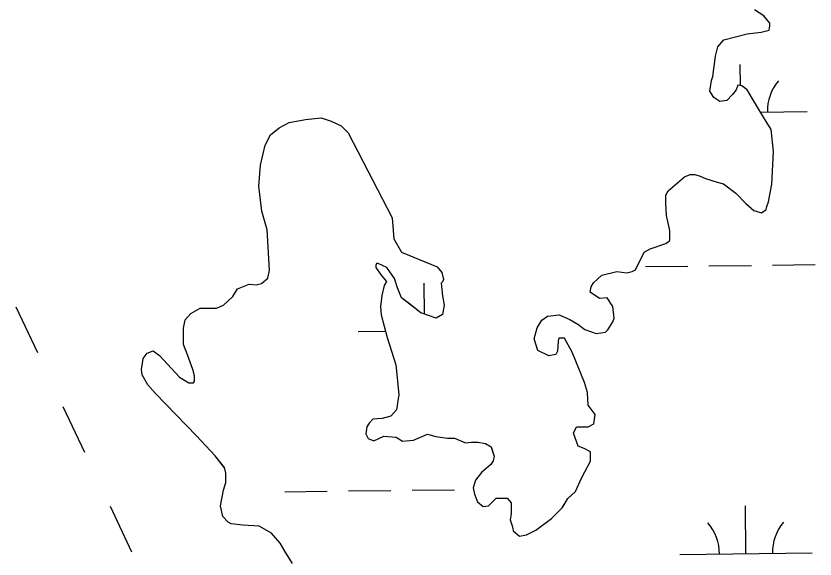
# Model space of a CAD drawing. Extents: x 3684037 to 3722149, y 433263 to 459021.
# Drawn here: x 3717029 to 3717632, y 451434 to 451843 of the extents above; entities that cross this region are included whole.
import ezdxf

# ---------------------------------------------------------------- set-up
doc = ezdxf.new("R2010")
doc.units = 0
for name, color, linetype in [('V-TOPO-SHOR', 7, 'Continuous'), ('V-UTIL-LINE', 7, 'Continuous'), ('V-WETL-SWMP', 7, 'Continuous')]:
    doc.layers.add(name, color=color, linetype=linetype)

msp = doc.modelspace()

# ---------------------------------------------------------------- linework, layer by layer
at = {"layer": 'V-TOPO-SHOR'}
for points in [[(3717475.41, 451606.85), (3717478.95, 451612.7), (3717480.13, 451615.62), (3717478.98, 451624.42), (3717474.9, 451630.88), (3717469.04, 451630.32), (3717462.02, 451635.03), (3717462.62, 451639.13), (3717464.39, 451642.06), (3717470.85, 451647.9), (3717482, 451650.79), (3717489.62, 451649.6), (3717493.73, 451650.76), (3717496.08, 451651.92), (3717502.57, 451665.38), (3717507.27, 451667.71), (3717519, 451671.78), (3717521.94, 451674.11), (3717521.97, 451681.74), (3717519.66, 451692.88), (3717519.1, 451702.26), (3717519.13, 451708.13), (3717520.9, 451711.64), (3717533.24, 451722.15), (3717537.35, 451723.9), (3717540.87, 451723.88), (3717544.97, 451722.7), (3717549.07, 451720.92), (3717557.85, 451717.97), (3717562.54, 451716.78), (3717571.9, 451709.71), (3717579.49, 451702.06), (3717585.34, 451696.77), (3717591.19, 451694.99), (3717594.72, 451697.33), (3717595.31, 451699.67), (3717596.5, 451703.18), (3717598.89, 451716.66), (3717600.14, 451741.28), (3717598.44, 451757.7), (3717592.6, 451767.1), (3717586.77, 451777.08), (3717580.36, 451787.66), (3717576.26, 451790.6), (3717573.33, 451791.2), (3717572.15, 451787.68), (3717569.21, 451784.18), (3717565.09, 451779.5), (3717559.81, 451778.93), (3717555.13, 451781.88), (3717552.21, 451786.58), (3717553.41, 451794.78), (3717554.6, 451797.71), (3717556.41, 451812.95), (3717558.19, 451819.97), (3717562.89, 451825.23), (3717580.5, 451829.87), (3717591.05, 451831), (3717596.92, 451832.74), (3717597.52, 451835.67), (3717597.52, 451838.02), (3717592.85, 451843.31), (3717585.83, 451848.03)], [(3717237.39, 451430.58), (3717231.56, 451439.98), (3717228.06, 451445.85), (3717221.64, 451453.49), (3717212.28, 451458.8), (3717199.97, 451459.42), (3717191.18, 451460.63), (3717188.83, 451461.81), (3717184.75, 451465.93), (3717183.01, 451474.14), (3717185.4, 451485.86), (3717187.18, 451491.71), (3717187.2, 451498.75), (3717186.04, 451502.85), (3717179.03, 451511.67), (3717165.01, 451526.96), (3717134.04, 451558.72), (3717128.2, 451565.19), (3717124.12, 451572.83), (3717123.55, 451576.93), (3717124.16, 451581.62), (3717124.75, 451585.13), (3717127.7, 451589.23), (3717132.39, 451590.97), (3717137.07, 451587.44), (3717152.26, 451570.97), (3717159.28, 451566.85), (3717162.8, 451566.84), (3717163.39, 451568.01), (3717163.4, 451572.11), (3717162.25, 451576.8), (3717158.18, 451587.96), (3717155.27, 451595.59), (3717155.29, 451600.86), (3717155.31, 451607.9), (3717156.5, 451614.34), (3717160.63, 451619.02), (3717167.67, 451623.1), (3717174.71, 451623.08), (3717179.98, 451623.06), (3717185.27, 451625.39), (3717192.33, 451631.81), (3717195.86, 451637.67), (3717204.67, 451641.15), (3717209.94, 451640.55), (3717214.05, 451641.71), (3717218.75, 451645.8), (3717219.95, 451651.66), (3717218.29, 451682.15), (3717214.23, 451696.23), (3717211.94, 451715), (3717213.17, 451730.82), (3717216.74, 451746.05), (3717220.87, 451753.66), (3717227.33, 451758.92), (3717234.97, 451763), (3717247.29, 451765.3), (3717259.02, 451766.43), (3717266.63, 451764.07), (3717274.24, 451760.52), (3717279.5, 451755.23), (3717312.71, 451691.22), (3717313.82, 451675.39), (3717319.66, 451665.4), (3717336.63, 451658.31), (3717346.59, 451654.17), (3717350.09, 451650.05), (3717351.25, 451644.78), (3717350.65, 451643.02), (3717349.48, 451641.85), (3717350.62, 451632.47), (3717351.77, 451625.43), (3717350.57, 451618.4)], [(3717350.57, 451618.4), (3717345.87, 451615.48), (3717334.16, 451619.62), (3717326.56, 451625.51), (3717319.54, 451630.81), (3717316.63, 451638.44), (3717314.31, 451645.48), (3717308.48, 451653.71), (3717302.04, 451656.66), (3717300.87, 451656.67), (3717300.28, 451655.49), (3717300.27, 451653.73), (3717304.35, 451647.86), (3717308.44, 451643.16), (3717306.68, 451640.23), (3717304.89, 451632.62), (3717303.69, 451624.41), (3717304.26, 451617.96), (3717308.89, 451600.94), (3717315.27, 451580.41), (3717317.54, 451558.12), (3717315.75, 451546.4), (3717311.63, 451541.72), (3717305.17, 451539.98), (3717298.13, 451539.42), (3717295.19, 451536.5), (3717293.43, 451533.58), (3717292.82, 451528.3), (3717294.57, 451524.78), (3717298.67, 451523.01), (3717306.3, 451526.5), (3717315.68, 451525.88), (3717320.36, 451522.93), (3717328.57, 451523.49), (3717339.14, 451528.15), (3717345.58, 451526.37), (3717354.37, 451525.17), (3717359.65, 451525.15), (3717367.84, 451521.6), (3717372.53, 451522.18), (3717377.22, 451522.16), (3717383.08, 451520.97), (3717387.18, 451518.61), (3717388.34, 451515.09), (3717389.5, 451511.57), (3717388.9, 451508.05), (3717387.13, 451505.13), (3717380.08, 451499.29), (3717375.37, 451493.44), (3717373.59, 451487.58), (3717374.75, 451482.89), (3717377.08, 451477.02), (3717381.17, 451473.49), (3717385.27, 451474.06), (3717391.16, 451479.9), (3717399.36, 451479.88), (3717402.28, 451476.35), (3717402.26, 451468.14), (3717401.66, 451463.45), (3717403.4, 451458.17), (3717403.97, 451455.24), (3717408.65, 451451.12), (3717413.93, 451452.27), (3717420.98, 451455.77), (3717432.73, 451464.53), (3717440.96, 451472.7), (3717445.09, 451479.73), (3717450.97, 451484.98), (3717455.1, 451494.35), (3717458.06, 451499.62), (3717462.19, 451507.81), (3717462.21, 451514.85), (3717457.53, 451517.21), (3717452.84, 451518.98), (3717449.36, 451528.96), (3717451.72, 451533.64), (3717460.51, 451533.61), (3717464.62, 451535.94), (3717465.82, 451542.98), (3717460.56, 451550.03), (3717460.01, 451559.41), (3717457.69, 451567.04), (3717448.39, 451589.93), (3717442.56, 451600.51), (3717438.45, 451600.52), (3717437.86, 451598.17), (3717437.25, 451590.56), (3717436.07, 451588.22), (3717430.79, 451587.06), (3717422.59, 451591.19), (3717419.69, 451599.99), (3717422.06, 451608.19), (3717425.6, 451614.04), (3717429.71, 451616.96), (3717438.51, 451618.11), (3717446.71, 451614.56), (3717452.56, 451611.02), (3717457.82, 451606.9), (3717466.6, 451603.94), (3717473.64, 451605.09), (3717475.41, 451606.85)]]:
    msp.add_lwpolyline(points, dxfattribs=at)
at = {"layer": 'V-UTIL-LINE'}
for points in [[(3717028.83, 451624.12), (3717045.13, 451589.59)], [(3717064.3, 451548.97), (3717080.59, 451514.45)], [(3717099.76, 451473.83), (3717116.06, 451439.3)]]:
    msp.add_lwpolyline(points, dxfattribs=at)
at = {"layer": 'V-WETL-SWMP'}
for p, q in [((3717597.52, 451838.02), (3717592.85, 451843.31)), ((3717596.92, 451832.74), (3717597.52, 451835.67)), ((3717597.52, 451835.67), (3717597.52, 451838.02)), ((3717562.89, 451825.23), (3717580.5, 451829.87)), ((3717580.5, 451829.87), (3717591.05, 451831.01)), ((3717591.05, 451831.01), (3717596.92, 451832.74)), ((3717558.19, 451819.97), (3717562.89, 451825.23)), ((3717556.41, 451812.95), (3717558.19, 451819.97)), ((3717554.6, 451797.71), (3717556.41, 451812.95)), ((3717575.41, 451790.77), (3717575.22, 451806.66)), ((3717552.21, 451786.58), (3717553.41, 451794.78)), ((3717553.41, 451794.78), (3717554.6, 451797.71)), ((3717555.13, 451781.88), (3717552.21, 451786.58)), ((3717572.15, 451787.68), (3717569.21, 451784.18)), ((3717573.34, 451791.2), (3717572.15, 451787.68)), ((3717576.26, 451790.6), (3717573.34, 451791.2)), ((3717580.36, 451787.66), (3717576.26, 451790.6)), ((3717586.77, 451777.08), (3717580.36, 451787.66)), ((3717559.81, 451778.93), (3717555.13, 451781.88)), ((3717569.21, 451784.18), (3717565.09, 451779.5)), ((3717565.09, 451779.5), (3717559.81, 451778.93)), ((3717592.6, 451767.1), (3717586.77, 451777.08)), ((3717590.42, 451770.84), (3717625.64, 451771.25)), ((3717227.33, 451758.92), (3717234.97, 451763)), ((3717234.97, 451763), (3717247.29, 451765.3)), ((3717247.29, 451765.3), (3717259.02, 451766.43)), ((3717259.02, 451766.43), (3717266.63, 451764.07)), ((3717266.63, 451764.07), (3717274.24, 451760.52)), ((3717598.43, 451757.7), (3717592.6, 451767.1)), ((3717220.87, 451753.66), (3717227.33, 451758.92)), ((3717274.24, 451760.52), (3717279.5, 451755.23)), ((3717600.14, 451741.28), (3717598.43, 451757.7)), ((3717216.74, 451746.05), (3717220.87, 451753.66)), ((3717279.5, 451755.23), (3717312.71, 451691.22)), ((3717213.17, 451730.82), (3717216.74, 451746.05)), ((3717598.89, 451716.66), (3717600.14, 451741.28)), ((3717211.95, 451715), (3717213.17, 451730.82)), ((3717520.9, 451711.64), (3717533.24, 451722.15)), ((3717533.24, 451722.15), (3717537.35, 451723.9)), ((3717537.35, 451723.9), (3717540.87, 451723.88)), ((3717540.87, 451723.88), (3717544.97, 451722.7)), ((3717544.97, 451722.7), (3717549.07, 451720.93)), ((3717549.07, 451720.93), (3717557.85, 451717.97)), ((3717214.23, 451696.23), (3717211.95, 451715)), ((3717557.85, 451717.97), (3717562.54, 451716.78)), ((3717562.54, 451716.78), (3717571.89, 451709.71)), ((3717596.5, 451703.18), (3717598.89, 451716.66)), ((3717519.11, 451702.26), (3717519.13, 451708.13)), ((3717519.13, 451708.13), (3717520.9, 451711.64)), ((3717571.89, 451709.71), (3717579.49, 451702.07)), ((3717519.66, 451692.88), (3717519.11, 451702.26)), ((3717579.49, 451702.07), (3717585.34, 451696.77)), ((3717595.31, 451699.67), (3717596.5, 451703.18)), ((3717218.29, 451682.15), (3717214.23, 451696.23)), ((3717585.34, 451696.77), (3717591.19, 451694.99)), ((3717591.19, 451694.99), (3717594.72, 451697.33)), ((3717594.72, 451697.33), (3717595.31, 451699.67)), ((3717312.71, 451691.22), (3717313.83, 451675.38)), ((3717521.97, 451681.74), (3717519.66, 451692.88)), ((3717219.95, 451651.66), (3717218.29, 451682.15)), ((3717521.95, 451674.11), (3717521.97, 451681.74)), ((3717313.83, 451675.38), (3717319.66, 451665.4)), ((3717507.27, 451667.71), (3717519.01, 451671.78)), ((3717519.01, 451671.78), (3717521.95, 451674.11)), ((3717502.57, 451665.38), (3717507.27, 451667.71)), ((3717319.66, 451665.4), (3717346.59, 451654.17)), ((3717496.08, 451651.92), (3717502.57, 451665.38)), ((3717300.28, 451655.49), (3717300.27, 451653.74)), ((3717300.27, 451653.74), (3717304.35, 451647.86)), ((3717300.87, 451656.67), (3717300.28, 451655.49)), ((3717302.04, 451656.66), (3717300.87, 451656.67)), ((3717308.48, 451653.71), (3717302.04, 451656.66)), ((3717314.31, 451645.48), (3717308.48, 451653.71)), ((3717346.59, 451654.17), (3717350.09, 451650.05)), ((3717503.58, 451654.39), (3717535.58, 451654.76)), ((3717551.58, 451654.95), (3717583.58, 451655.32)), ((3717599.58, 451655.5), (3717631.58, 451655.88)), ((3717218.75, 451645.8), (3717219.95, 451651.66)), ((3717304.35, 451647.86), (3717308.44, 451643.16)), ((3717350.09, 451650.05), (3717351.25, 451644.78)), ((3717464.39, 451642.06), (3717470.85, 451647.9)), ((3717470.85, 451647.9), (3717482, 451650.79)), ((3717482, 451650.79), (3717489.62, 451649.6)), ((3717489.62, 451649.6), (3717493.73, 451650.76)), ((3717493.73, 451650.76), (3717496.08, 451651.92)), ((3717209.94, 451640.55), (3717214.05, 451641.71)), ((3717214.05, 451641.71), (3717218.75, 451645.8)), ((3717308.44, 451643.16), (3717306.67, 451640.23)), ((3717316.64, 451638.44), (3717314.31, 451645.48)), ((3717336.92, 451618.64), (3717336.65, 451642.01)), ((3717350.65, 451643.02), (3717349.48, 451641.85)), ((3717349.48, 451641.85), (3717350.62, 451632.47)), ((3717351.25, 451644.78), (3717350.65, 451643.02)), ((3717462.62, 451639.13), (3717464.39, 451642.06)), ((3717192.33, 451631.81), (3717195.86, 451637.66)), ((3717195.86, 451637.66), (3717204.67, 451641.15)), ((3717204.67, 451641.15), (3717209.94, 451640.55)), ((3717306.67, 451640.23), (3717304.89, 451632.62)), ((3717319.54, 451630.81), (3717316.64, 451638.44)), ((3717462.02, 451635.03), (3717462.62, 451639.13)), ((3717185.27, 451625.39), (3717192.33, 451631.81)), ((3717304.89, 451632.62), (3717303.69, 451624.41)), ((3717334.16, 451619.62), (3717319.54, 451630.81)), ((3717350.62, 451632.47), (3717351.77, 451625.43)), ((3717469.04, 451630.32), (3717462.02, 451635.03)), ((3717474.9, 451630.88), (3717469.04, 451630.32)), ((3717478.98, 451624.42), (3717474.9, 451630.88)), ((3717179.98, 451623.06), (3717185.27, 451625.39)), ((3717303.69, 451624.41), (3717304.26, 451617.96)), ((3717351.77, 451625.43), (3717350.57, 451618.4)), ((3717480.13, 451615.62), (3717478.98, 451624.42)), ((3717156.51, 451614.34), (3717160.63, 451619.02)), ((3717160.63, 451619.02), (3717167.67, 451623.1)), ((3717167.67, 451623.1), (3717179.98, 451623.06)), ((3717304.26, 451617.96), (3717308.89, 451600.94)), ((3717345.87, 451615.48), (3717334.16, 451619.62)), ((3717350.57, 451618.4), (3717345.87, 451615.48)), ((3717429.71, 451616.96), (3717438.51, 451618.11)), ((3717438.51, 451618.11), (3717446.71, 451614.56)), ((3717155.31, 451607.9), (3717156.51, 451614.34)), ((3717422.06, 451608.19), (3717425.6, 451614.04)), ((3717425.6, 451614.04), (3717429.71, 451616.96)), ((3717446.71, 451614.56), (3717452.56, 451611.03)), ((3717475.41, 451606.85), (3717478.95, 451612.7)), ((3717478.95, 451612.7), (3717480.13, 451615.62)), ((3717155.27, 451595.59), (3717155.31, 451607.9)), ((3717287.07, 451605.43), (3717307.6, 451605.67)), ((3717419.69, 451599.99), (3717422.06, 451608.19)), ((3717452.56, 451611.03), (3717457.82, 451606.9)), ((3717457.82, 451606.9), (3717466.6, 451603.94)), ((3717473.64, 451605.09), (3717475.41, 451606.85)), ((3717308.89, 451600.94), (3717315.27, 451580.4)), ((3717422.59, 451591.19), (3717419.69, 451599.99)), ((3717438.45, 451600.52), (3717437.86, 451598.17)), ((3717442.56, 451600.51), (3717438.45, 451600.52)), ((3717448.39, 451589.93), (3717442.56, 451600.51)), ((3717466.6, 451603.94), (3717473.64, 451605.09)), ((3717158.18, 451587.96), (3717155.27, 451595.59)), ((3717437.86, 451598.17), (3717437.25, 451590.56)), ((3717124.75, 451585.13), (3717127.7, 451589.23)), ((3717127.7, 451589.23), (3717132.39, 451590.97)), ((3717132.39, 451590.97), (3717137.07, 451587.44)), ((3717137.07, 451587.44), (3717152.26, 451570.97)), ((3717162.25, 451576.8), (3717158.18, 451587.96)), ((3717430.79, 451587.06), (3717422.59, 451591.19)), ((3717436.07, 451588.22), (3717430.79, 451587.06)), ((3717437.25, 451590.56), (3717436.07, 451588.22)), ((3717457.69, 451567.04), (3717448.39, 451589.93)), ((3717123.55, 451576.93), (3717124.15, 451581.62)), ((3717124.15, 451581.62), (3717124.75, 451585.13)), ((3717124.13, 451572.83), (3717123.55, 451576.93)), ((3717163.4, 451572.11), (3717162.25, 451576.8)), ((3717315.27, 451580.4), (3717317.54, 451558.12)), ((3717128.2, 451565.19), (3717124.13, 451572.83)), ((3717152.26, 451570.97), (3717159.28, 451566.85)), ((3717163.39, 451568.01), (3717163.4, 451572.11)), ((3717134.04, 451558.72), (3717128.2, 451565.19)), ((3717159.28, 451566.85), (3717162.8, 451566.84)), ((3717162.8, 451566.84), (3717163.39, 451568.01)), ((3717460.01, 451559.41), (3717457.69, 451567.04)), ((3717165.01, 451526.96), (3717134.04, 451558.72)), ((3717317.54, 451558.12), (3717315.75, 451546.4)), ((3717460.56, 451550.03), (3717460.01, 451559.41)), ((3717315.75, 451546.4), (3717311.63, 451541.72)), ((3717465.82, 451542.98), (3717460.56, 451550.03)), ((3717298.14, 451539.42), (3717295.19, 451536.5)), ((3717305.17, 451539.98), (3717298.14, 451539.42)), ((3717311.63, 451541.72), (3717305.17, 451539.98)), ((3717464.62, 451535.94), (3717465.82, 451542.98)), ((3717293.43, 451533.58), (3717292.82, 451528.3)), ((3717295.19, 451536.5), (3717293.43, 451533.58)), ((3717449.36, 451528.96), (3717451.72, 451533.64)), ((3717451.72, 451533.64), (3717460.51, 451533.61)), ((3717460.51, 451533.61), (3717464.62, 451535.94)), ((3717179.03, 451511.67), (3717165.01, 451526.96)), ((3717292.82, 451528.3), (3717294.57, 451524.78)), ((3717328.57, 451523.49), (3717339.14, 451528.15)), ((3717339.14, 451528.15), (3717345.58, 451526.37)), ((3717452.84, 451518.98), (3717449.36, 451528.96)), ((3717294.57, 451524.78), (3717298.67, 451523.01)), ((3717298.67, 451523.01), (3717306.3, 451526.5)), ((3717306.3, 451526.5), (3717315.68, 451525.88)), ((3717315.68, 451525.88), (3717320.36, 451522.93)), ((3717320.36, 451522.93), (3717328.57, 451523.49)), ((3717345.58, 451526.37), (3717354.37, 451525.17)), ((3717354.37, 451525.17), (3717359.65, 451525.15)), ((3717359.65, 451525.15), (3717367.84, 451521.6)), ((3717367.84, 451521.6), (3717372.53, 451522.18)), ((3717372.53, 451522.18), (3717377.22, 451522.16)), ((3717377.22, 451522.16), (3717383.08, 451520.97)), ((3717383.08, 451520.97), (3717387.18, 451518.61)), ((3717387.18, 451518.61), (3717389.5, 451511.57)), ((3717457.53, 451517.21), (3717452.84, 451518.98)), ((3717462.21, 451514.85), (3717457.53, 451517.21)), ((3717186.04, 451502.86), (3717179.03, 451511.67)), ((3717389.5, 451511.57), (3717388.9, 451508.05)), ((3717462.19, 451507.81), (3717462.21, 451514.85)), ((3717187.2, 451498.75), (3717186.04, 451502.86)), ((3717387.14, 451505.13), (3717380.08, 451499.29)), ((3717388.9, 451508.05), (3717387.14, 451505.13)), ((3717458.06, 451499.62), (3717462.19, 451507.81)), ((3717187.18, 451491.71), (3717187.2, 451498.75)), ((3717380.08, 451499.29), (3717375.37, 451493.44)), ((3717455.11, 451494.35), (3717458.06, 451499.62)), ((3717185.4, 451485.86), (3717187.18, 451491.71)), ((3717375.37, 451493.44), (3717373.59, 451487.58)), ((3717450.97, 451484.98), (3717455.11, 451494.35)), ((3717183.01, 451474.14), (3717185.4, 451485.86)), ((3717231.63, 451484.71), (3717263.63, 451485.08)), ((3717279.63, 451485.27), (3717311.63, 451485.64)), ((3717327.63, 451485.83), (3717359.62, 451486.2)), ((3717373.59, 451487.58), (3717374.75, 451482.89)), ((3717445.09, 451479.73), (3717450.97, 451484.98)), ((3717374.75, 451482.89), (3717377.08, 451477.02)), ((3717385.27, 451474.06), (3717391.16, 451479.9)), ((3717391.16, 451479.9), (3717399.36, 451479.88)), ((3717399.36, 451479.88), (3717402.28, 451476.35)), ((3717440.97, 451472.71), (3717445.09, 451479.73)), ((3717184.75, 451465.93), (3717183.01, 451474.14)), ((3717377.08, 451477.02), (3717381.17, 451473.49)), ((3717381.17, 451473.49), (3717385.27, 451474.06)), ((3717402.28, 451476.35), (3717402.26, 451468.14)), ((3717432.73, 451464.52), (3717440.97, 451472.71)), ((3717579.51, 451438.01), (3717579.1, 451474.01)), ((3717402.26, 451468.14), (3717401.65, 451463.45)), ((3717188.83, 451461.81), (3717184.75, 451465.93)), ((3717191.18, 451460.63), (3717188.83, 451461.81)), ((3717401.65, 451463.45), (3717403.4, 451458.17)), ((3717420.98, 451455.77), (3717432.73, 451464.52)), ((3717199.97, 451459.43), (3717191.18, 451460.63)), ((3717212.28, 451458.8), (3717199.97, 451459.43)), ((3717221.64, 451453.49), (3717212.28, 451458.8)), ((3717403.4, 451458.17), (3717403.97, 451455.24)), ((3717403.97, 451455.24), (3717408.65, 451451.12)), ((3717413.93, 451452.27), (3717420.98, 451455.77)), ((3717228.06, 451445.85), (3717221.64, 451453.49)), ((3717408.65, 451451.12), (3717413.93, 451452.27)), ((3717231.56, 451439.98), (3717228.06, 451445.85)), ((3717237.39, 451430.58), (3717231.56, 451439.98)), ((3717529.52, 451437.43), (3717629.51, 451438.59))]:
    msp.add_line(p, q, dxfattribs=at)
for centre, start, end in [((3717630.88, 451771.78), 139.89486, 181.43852), ((3717524.27, 451437.84), 359.89487, 41.43853), ((3717634.75, 451439.13), 139.89486, 181.43852)]:
    msp.add_arc(centre, 35.25, start, end, dxfattribs=at)

doc.saveas('drawing.dxf')
